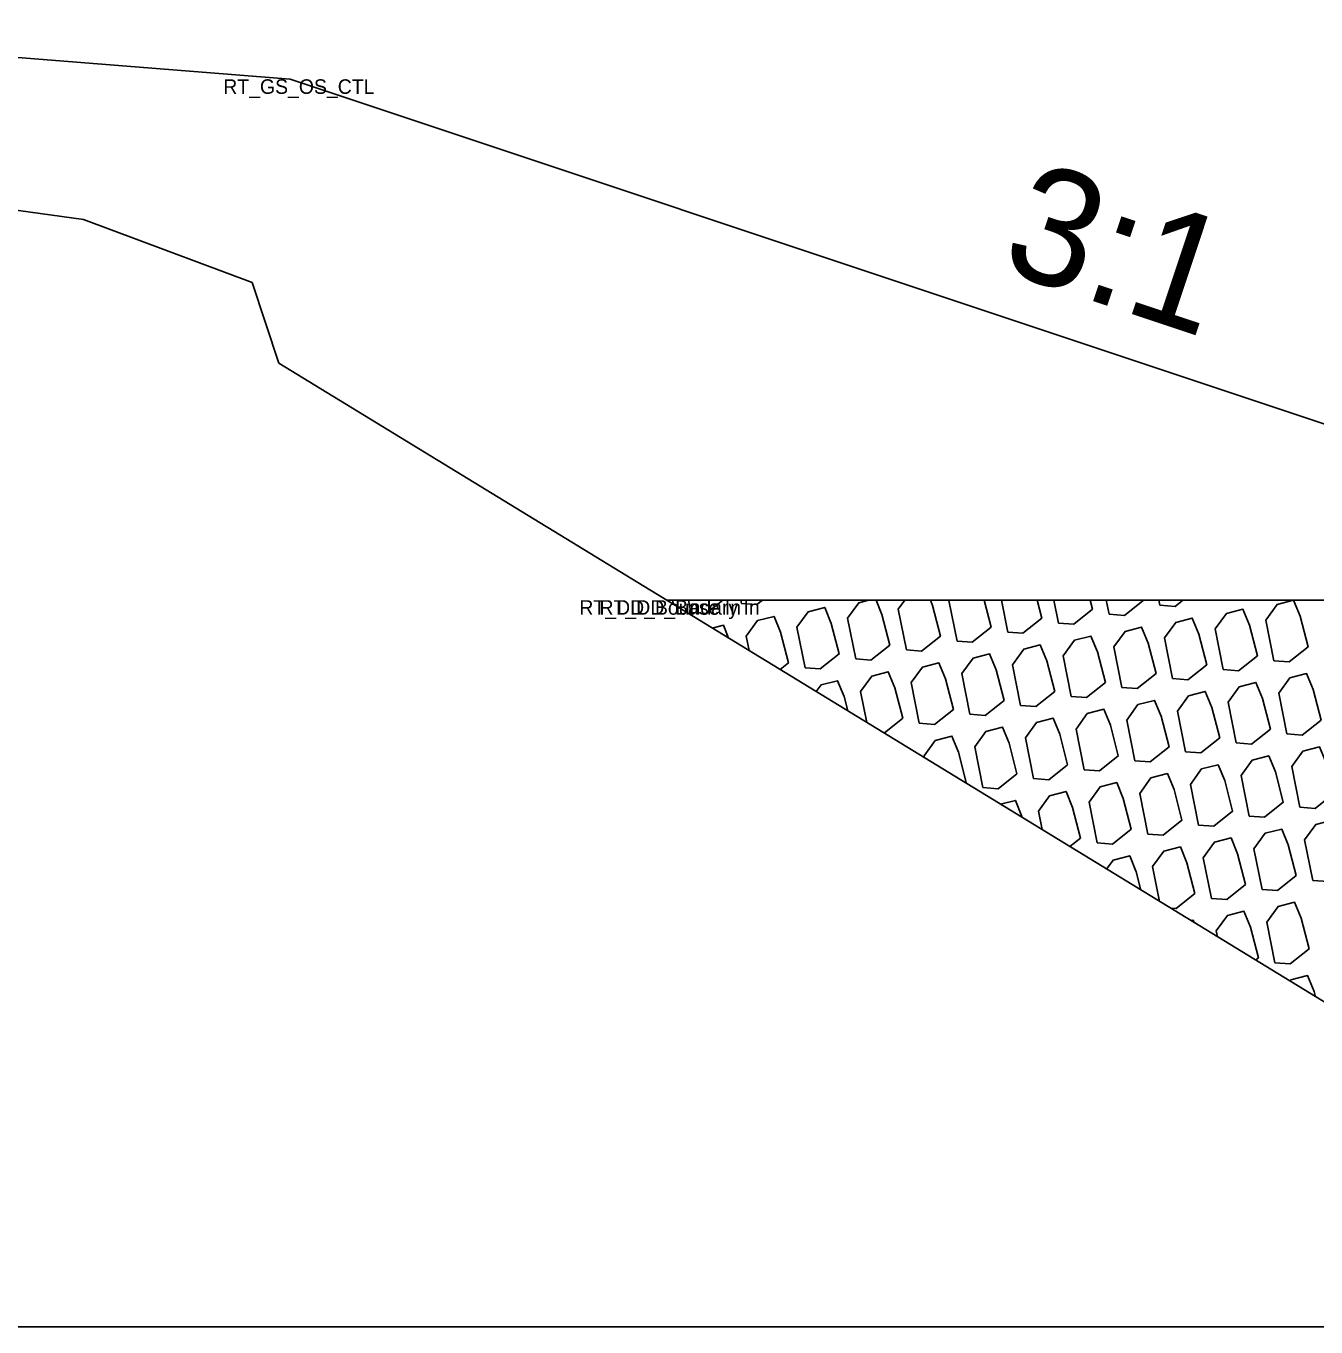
# Model space of a CAD drawing. Extents: x -26 to 203, y -10 to 20020.
# Drawn here: x 118.18 to 127.06, y 16000 to 16008.95 of the extents above; entities that cross this region are included whole.
import ezdxf

# ---------------------------------------------------------------- set-up
doc = ezdxf.new("R2010")
doc.units = 0
for name, color, linetype in [('Default', 7, 'Continuous'), ('Exist Cross Section Cell', 7, 'Continuous'), ('Exist XS Ground Line', 7, 'Continuous'), ('Old_Level_1', 7, 'Continuous'), ('Prop CMT Rip Rap Class II', 7, 'Continuous'), ('Prop CMT Slope Grass', 7, 'Continuous'), ('Prop XS Side Slope Text', 7, 'Continuous')]:
    doc.layers.add(name, color=color, linetype=linetype)

msp = doc.modelspace()

# ---------------------------------------------------------------- linework, layer by layer
at = {"layer": 'Exist Cross Section Cell'}
msp.add_line((100, 16000), (200, 16000), dxfattribs=at)
at = {"layer": 'Exist XS Ground Line'}
for p, q in [((111.021, 16008.6606), (118.5779, 16007.6193)), ((118.5779, 16007.6193), (119.7392, 16007.1865)), ((119.7392, 16007.1865), (119.9228, 16006.6301)), ((119.9228, 16006.6301), (127.5406, 16001.9753))]:
    msp.add_line(p, q, dxfattribs=at)
at = {"layer": 'Old_Level_1'}
for p, q in [((122.6378, 16004.9712), (122.6303, 16005)), ((122.7404, 16005), (122.7572, 16004.9155)), ((123.1012, 16005), (123.1058, 16004.9769)), ((124.894, 16005), (124.9376, 16004.7802)), ((125.2548, 16005), (125.2862, 16004.8417)), ((125.6156, 16005), (125.6348, 16004.9031)), ((125.9764, 16005), (125.9834, 16004.9646))]:
    msp.add_line(p, q, dxfattribs=at)
for points in [[(122.7572, 16004.9155), (122.8624, 16004.9078), (122.9781, 16005)], [(123.1058, 16004.9769), (123.211, 16004.9693), (123.2495, 16005)], [(123.982, 16005), (123.9133, 16004.9822), (123.8362, 16004.8758), (123.8918, 16004.5958)], [(123.8918, 16004.5958), (123.9971, 16004.5882), (124.1266, 16004.6914), (124.0722, 16004.902), (124.0318, 16005)], [(124.2302, 16005), (124.1848, 16004.9373), (124.2404, 16004.6573)], [(124.2404, 16004.6573), (124.3457, 16004.6496), (124.4752, 16004.7528), (124.4208, 16004.9634), (124.4057, 16005)], [(124.5343, 16005), (124.5334, 16004.9987), (124.589, 16004.7187)], [(124.589, 16004.7187), (124.6943, 16004.7111), (124.8238, 16004.8143), (124.7758, 16005)], [(124.9376, 16004.7802), (125.0429, 16004.7726), (125.1724, 16004.8758), (125.1403, 16005)], [(125.2862, 16004.8417), (125.3915, 16004.834), (125.521, 16004.9372), (125.5048, 16005)], [(125.6348, 16004.9031), (125.7401, 16004.8955), (125.8696, 16004.9987), (125.8693, 16005)], [(125.9834, 16004.9646), (126.0887, 16004.957), (126.1427, 16005)], [(123.3719, 16004.5226), (123.4294, 16004.5684), (123.375, 16004.779), (123.3298, 16004.8887), (123.2161, 16004.8593), (123.139, 16004.7529), (123.1589, 16004.6528)], [(123.0175, 16004.7392), (122.9812, 16004.8272), (122.9054, 16004.8076)], [(123.838, 16004.2378), (123.8125, 16004.3364), (123.7673, 16004.4461), (123.6536, 16004.4167), (123.6203, 16004.3708)], [(124.0875, 16004.0853), (124.2155, 16004.1873), (124.1611, 16004.3979), (124.1159, 16004.5076), (124.0022, 16004.4782), (123.9251, 16004.3717), (123.9674, 16004.1587)], [(124.6495, 16003.7419), (124.653, 16003.7447), (124.5985, 16003.9553), (124.5534, 16004.065), (124.4396, 16004.0356), (124.3626, 16003.9291), (124.3653, 16003.9156)], [(125.3651, 16003.3047), (125.4391, 16003.3636), (125.3846, 16003.5741), (125.3395, 16003.6838), (125.2257, 16003.6544), (125.1486, 16003.548), (125.1738, 16003.4216)], [(125.0381, 16003.5045), (125.036, 16003.5127), (124.9909, 16003.6224), (124.8885, 16003.5959)], [(126.0568, 16002.882), (126.0956, 16002.8792), (126.2251, 16002.9824), (126.1707, 16003.193), (126.1255, 16003.3027), (126.0118, 16003.2733), (125.9347, 16003.1669), (125.9822, 16002.9276)], [(125.8547, 16003.0055), (125.8221, 16003.1315), (125.7769, 16003.2412), (125.6632, 16003.2118), (125.6184, 16003.1499)], [(126.6427, 16002.524), (126.6626, 16002.5398), (126.6082, 16002.7504), (126.563, 16002.8601), (126.4493, 16002.8307), (126.3722, 16002.7243), (126.3801, 16002.6845)], [(126.2215, 16002.7814), (126.2144, 16002.7986), (126.1996, 16002.7948)], [(127.0549, 16002.2722), (127.0456, 16002.3078), (127.0005, 16002.4175), (126.8867, 16002.3881), (126.8801, 16002.3789)]]:
    msp.add_lwpolyline(points, dxfattribs=at)
for points in [[(126.7695, 16004.5835), (126.8747, 16004.5758), (127.0043, 16004.679), (126.9498, 16004.8896), (126.9047, 16004.9993), (126.7909, 16004.9699), (126.7139, 16004.8635)], [(123.5432, 16004.5343), (123.6485, 16004.5267), (123.778, 16004.6299), (123.7236, 16004.8405), (123.6784, 16004.9502), (123.5647, 16004.9208), (123.4876, 16004.8143)], [(126.4209, 16004.522), (126.5261, 16004.5144), (126.6557, 16004.6176), (126.6012, 16004.8282), (126.5561, 16004.9378), (126.4423, 16004.9084), (126.3653, 16004.802)], [(125.7237, 16004.3991), (125.829, 16004.3914), (125.9585, 16004.4946), (125.904, 16004.7052), (125.8589, 16004.8149), (125.7451, 16004.7855), (125.6681, 16004.6791)], [(126.0723, 16004.4605), (126.1776, 16004.4529), (126.3071, 16004.5561), (126.2526, 16004.7667), (126.2075, 16004.8764), (126.0937, 16004.847), (126.0167, 16004.7405)], [(125.3751, 16004.3376), (125.4804, 16004.33), (125.6099, 16004.4332), (125.5555, 16004.6438), (125.5103, 16004.7534), (125.3965, 16004.724), (125.3195, 16004.6176)], [(124.6779, 16004.2147), (124.7832, 16004.207), (124.9127, 16004.3102), (124.8583, 16004.5208), (124.8131, 16004.6305), (124.6994, 16004.6011), (124.6223, 16004.4947)], [(125.0265, 16004.2761), (125.1318, 16004.2685), (125.2613, 16004.3717), (125.2069, 16004.5823), (125.1617, 16004.692), (125.0479, 16004.6626), (124.9709, 16004.5561)], [(124.3293, 16004.1532), (124.4346, 16004.1456), (124.5641, 16004.2488), (124.5097, 16004.4594), (124.4645, 16004.569), (124.3508, 16004.5396), (124.2737, 16004.4332)], [(126.8584, 16004.0794), (126.9636, 16004.0718), (127.0932, 16004.175), (127.0387, 16004.3856), (126.9936, 16004.4952), (126.8798, 16004.4658), (126.8028, 16004.3594)], [(126.1612, 16003.9565), (126.2664, 16003.9488), (126.396, 16004.052), (126.3415, 16004.2626), (126.2964, 16004.3723), (126.1826, 16004.3429), (126.1056, 16004.2365)], [(126.5098, 16004.0179), (126.615, 16004.0103), (126.7446, 16004.1135), (126.6901, 16004.3241), (126.645, 16004.4338), (126.5312, 16004.4044), (126.4542, 16004.2979)], [(125.8126, 16003.895), (125.9178, 16003.8874), (126.0474, 16003.9906), (125.9929, 16004.2012), (125.9478, 16004.3108), (125.834, 16004.2814), (125.757, 16004.175)], [(125.1154, 16003.7721), (125.2206, 16003.7644), (125.3502, 16003.8676), (125.2957, 16004.0782), (125.2506, 16004.1879), (125.1368, 16004.1585), (125.0598, 16004.0521)], [(125.464, 16003.8335), (125.5692, 16003.8259), (125.6988, 16003.9291), (125.6443, 16004.1397), (125.5992, 16004.2494), (125.4854, 16004.22), (125.4084, 16004.1135)], [(124.7668, 16003.7106), (124.872, 16003.703), (125.0016, 16003.8062), (124.9471, 16004.0168), (124.902, 16004.1264), (124.7882, 16004.097), (124.7112, 16003.9906)], [(126.9472, 16003.5753), (127.0525, 16003.5677), (127.182, 16003.6709), (127.1276, 16003.8815), (127.0825, 16003.9912), (126.9687, 16003.9618), (126.8916, 16003.8553)], [(126.5986, 16003.5139), (126.7039, 16003.5062), (126.8334, 16003.6094), (126.779, 16003.82), (126.7339, 16003.9297), (126.6201, 16003.9003), (126.543, 16003.7939)], [(126.25, 16003.4524), (126.3553, 16003.4448), (126.4849, 16003.548), (126.4304, 16003.7585), (126.3853, 16003.8682), (126.2715, 16003.8388), (126.1944, 16003.7324)], [(125.5529, 16003.3295), (125.6581, 16003.3218), (125.7877, 16003.425), (125.7332, 16003.6356), (125.6881, 16003.7453), (125.5743, 16003.7159), (125.4972, 16003.6095)], [(125.9015, 16003.3909), (126.0067, 16003.3833), (126.1363, 16003.4865), (126.0818, 16003.6971), (126.0367, 16003.8068), (125.9229, 16003.7774), (125.8458, 16003.6709)], [(127.0361, 16003.0713), (127.1414, 16003.0636), (127.2709, 16003.1668), (127.2165, 16003.3774), (127.1713, 16003.4871), (127.0576, 16003.4577), (126.9805, 16003.3513)], [(126.3389, 16002.9483), (126.4442, 16002.9407), (126.5737, 16003.0439), (126.5193, 16003.2545), (126.4741, 16003.3642), (126.3604, 16003.3348), (126.2833, 16003.2283)], [(126.6875, 16003.0098), (126.7928, 16003.0022), (126.9223, 16003.1054), (126.8679, 16003.3159), (126.8227, 16003.4256), (126.709, 16003.3962), (126.6319, 16003.2898)], [(126.7764, 16002.5057), (126.8817, 16002.4981), (127.0112, 16002.6013), (126.9568, 16002.8119), (126.9116, 16002.9216), (126.7979, 16002.8922), (126.7208, 16002.7857)]]:
    msp.add_lwpolyline(points, close=True, dxfattribs=at)
at = {"layer": 'Prop CMT Rip Rap Class II'}
for points in [[(122.5906, 16005), (122.5906, 16005)], [(122.5906, 16005), (132.7504, 16005), (137.8012, 16001.6326)]]:
    msp.add_lwpolyline(points, dxfattribs=at)
at = {"layer": 'Prop CMT Slope Grass'}
for points in [[(115.4167, 16008.9498), (120, 16008.5831)], [(120, 16008.5831), (130.7504, 16005)]]:
    msp.add_lwpolyline(points, dxfattribs=at)

# ---------------------------------------------------------------- texts
at = {"layer": 'Default'}
for s, p in [('RT_GS_OS_CTL', (119.5405, 16008.4831)), ('RT_DD_Boundary In', (121.9905, 16004.9)), ('RT_DD_Base In', (122.1292, 16004.9))]:
    msp.add_text(s, height=0.1, dxfattribs=at).set_placement(p)
at = {"layer": 'Prop XS Side Slope Text'}
msp.add_text('3:1', height=0.8, rotation=341.56677, dxfattribs=at).set_placement((124.8685, 16007.2767))

doc.saveas('drawing.dxf')
